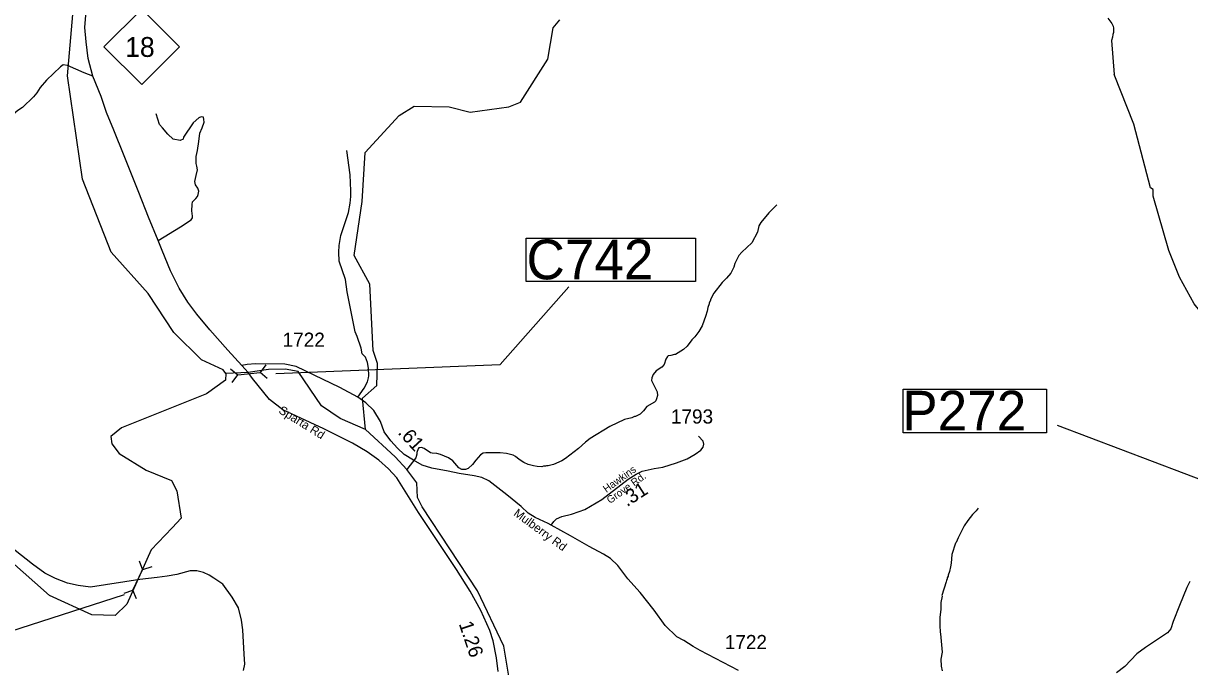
# Model space of a CAD drawing. Extents: x 1248224 to 1454986, y 825081 to 985870.
# Drawn here: x 1350937 to 1361219, y 922969 to 928641 of the extents above; entities that cross this region are included whole.
import ezdxf

# ---------------------------------------------------------------- set-up
doc = ezdxf.new("R2010")
doc.units = 0
for name, color, linetype in [('Exist Hydrographic Creek Single Shore', 7, 'Continuous'), ('Exist Hydrographic Misc Water Feature', 7, 'Continuous'), ('Exist Road Non-System Type 51', 7, 'Continuous'), ('Exist Road Primary NC Attributed', 7, 'Continuous'), ('Exist Road Primary NC Label', 7, 'Continuous'), ('Exist Road Primary NC Mileage Hundredths English Label', 7, 'Continuous'), ('Exist Road Primary NC Shield CELL', 7, 'Continuous'), ('Exist Road Primary NC Shield Number Label', 7, 'Continuous'), ('Exist Road Primary NC Structure Culvert CELL', 7, 'Continuous'), ('Exist Road Primary NC Structure Culvert Number Label', 7, 'Continuous'), ('Exist Road Secondary Mileage Hundredths English Label', 7, 'Continuous'), ('Exist Road Secondary Structure Pipe CELL', 7, 'Continuous'), ('Exist Road Secondary Structure Pipe Number Label', 7, 'Continuous'), ('Exist Road Secondary Type 41 Attributed', 7, 'Continuous'), ('Exist Road Secondary Type 51 Attributed', 7, 'Continuous'), ('Exist Road Secondary Type 51 Label', 7, 'Continuous'), ('Exist Road Secondary Type 51 Number Label', 7, 'Continuous')]:
    doc.layers.add(name, color=color, linetype=linetype)

msp = doc.modelspace()

# ---------------------------------------------------------------- linework, layer by layer
at = {"layer": 'Exist Hydrographic Creek Single Shore'}
for points in [[(1352723, 925553), (1352698, 925587), (1352508, 925673), (1352264, 925914), (1352037, 926260), (1351712, 926624), (1351459, 927266), (1351328, 928178), (1351397, 928991), (1351488, 929324), (1351506, 929816), (1351411, 930018)], [(1353954, 925059), (1353927, 925336), (1354055, 925448), (1354059, 925642), (1354020, 925757), (1353991, 926342), (1353855, 926594), (1353923, 927069), (1353950, 927502), (1354249, 927827), (1354384, 927910), (1354692, 927904), (1354875, 927857), (1355218, 927906), (1355319, 927947), (1355561, 928326), (1355608, 928601), (1355668, 928672)], [(1362743, 924029), (1362547, 924294), (1362494, 924336), (1362280, 924482), (1362167, 924618), (1362075, 924998), (1362012, 925557), (1361928, 925874), (1361855, 925984), (1361554, 925957), (1361397, 925996), (1361259, 926167), (1361130, 926402), (1361035, 926637), (1360896, 927116), (1360897, 927175), (1360873, 927192), (1360726, 927753), (1360553, 928190)], [(1352723, 925553), (1352720, 925494), (1352552, 925373), (1351802, 925073), (1351709, 924999), (1351717, 924933), (1351781, 924847), (1352020, 924701), (1352243, 924611), (1352290, 924518), (1352328, 924278), (1352249, 924193), (1352064, 924000), (1351850, 923519)], [(1353954, 925059), (1353731, 925156), (1353567, 925267), (1353360, 925571), (1353245, 925592), (1353098, 925588), (1352918, 925561), (1352723, 925553)], [(1355240, 922745), (1355172, 923148), (1354942, 923637), (1354452, 924379), (1354411, 924459), (1354406, 924589), (1354319, 924708), (1354216, 924818), (1353954, 925059)], [(1351850, 923519), (1351746, 923421), (1351542, 923427), (1351168, 923595), (1350572, 924123)]]:
    msp.add_lwpolyline(points, dxfattribs=at)
at = {"layer": 'Exist Hydrographic Misc Water Feature'}
for points in [[(1360497, 928688), (1360532, 928639), (1360544, 928615), (1360548, 928598), (1360547, 928559), (1360540, 928543), (1360538, 928519), (1360529, 928489), (1360553, 928190)], [(1357580, 927041), (1357575, 927034), (1357510, 926971), (1357438, 926885), (1357422, 926857), (1357408, 926801), (1357359, 926706), (1357271, 926624), (1357246, 926593), (1357210, 926522), (1357202, 926490), (1357175, 926437), (1357137, 926395), (1357097, 926356), (1357025, 926262), (1356995, 926207), (1356995, 926199), (1356983, 926175), (1356983, 926167), (1356970, 926135), (1356965, 926103), (1356952, 926056), (1356938, 926024), (1356920, 925973), (1356893, 925925), (1356856, 925878), (1356848, 925869)], [(1356848, 925869), (1356830, 925850), (1356789, 925795), (1356758, 925766), (1356734, 925749), (1356685, 925722), (1356677, 925722), (1356645, 925711), (1356623, 925709), (1356615, 925703), (1356600, 925680), (1356587, 925632), (1356567, 925610), (1356516, 925578), (1356489, 925546), (1356477, 925515), (1356476, 925491), (1356526, 925393), (1356529, 925361), (1356520, 925330), (1356512, 925314), (1356500, 925300), (1356435, 925263), (1356404, 925224), (1356374, 925195), (1356333, 925174), (1356325, 925174), (1356301, 925163), (1356236, 925148), (1356107, 925087), (1355935, 924979), (1355894, 924948), (1355831, 924891), (1355717, 924804), (1355685, 924784), (1355612, 924750), (1355564, 924739), (1355548, 924740), (1355540, 924736), (1355522, 924736), (1355507, 924732), (1355467, 924733), (1355436, 924738), (1355388, 924751), (1355348, 924768), (1355309, 924795), (1355277, 924822), (1355254, 924834), (1355198, 924847), (1355142, 924853), (1355014, 924855), (1354992, 924850), (1354968, 924837), (1354925, 924789), (1354898, 924750), (1354859, 924715), (1354835, 924708), (1354803, 924708), (1354775, 924723), (1354725, 924784), (1354685, 924809), (1354614, 924840), (1354582, 924849), (1354542, 924850), (1354526, 924854), (1354471, 924892), (1354447, 924902), (1354425, 924897), (1354417, 924889), (1354406, 924857), (1354406, 924841), (1354397, 924809), (1354319, 924708)], [(1359355, 924366), (1359337, 924342), (1359304, 924311), (1359263, 924256), (1359232, 924209), (1359177, 924104), (1359161, 924062), (1359156, 924058), (1359123, 923959), (1359117, 923880), (1359110, 923848), (1359103, 923808), (1359091, 923776), (1359091, 923768), (1359082, 923752), (1359082, 923744), (1359074, 923729), (1359071, 923717), (1359035, 923597), (1359036, 923590), (1359025, 923534), (1359024, 923474), (1359017, 923406), (1359016, 923310), (1359020, 923294), (1359020, 923272), (1359023, 923258), (1359036, 923097), (1359024, 923034), (1359029, 922972), (1359036, 922933)]]:
    msp.add_lwpolyline(points, dxfattribs=at)
at = {"layer": 'Exist Road Non-System Type 51'}
for points in [[(1351551, 928176), (1351474, 928204), (1351328, 928269), (1351289, 928274), (1351265, 928257), (1351141, 928141), (1351086, 928075), (1351057, 928029), (1351028, 927993), (1350929, 927899), (1350889, 927871), (1350851, 927839), (1350817, 927789), (1350783, 927736), (1350771, 927684), (1350775, 927633)], [(1352126, 926727), (1352322, 926847), (1352416, 926908), (1352430, 926926), (1352428, 926940), (1352423, 926989), (1352425, 927043), (1352430, 927068), (1352457, 927097), (1352472, 927113), (1352479, 927133), (1352484, 927162), (1352475, 927189), (1352455, 927216), (1352448, 927246), (1352460, 927300), (1352472, 927349), (1352467, 927381), (1352460, 927405), (1352460, 927467), (1352472, 927521), (1352484, 927599), (1352494, 927673), (1352514, 927719), (1352531, 927771), (1352529, 927793), (1352526, 927813), (1352506, 927818), (1352484, 927808), (1352435, 927764), (1352349, 927636), (1352345, 927621), (1352320, 927609), (1352259, 927619), (1352212, 927663), (1352163, 927719), (1352138, 927749), (1352109, 927842)], [(1353887, 925345), (1353943, 925425), (1353970, 925481), (1353980, 925515), (1353982, 925533), (1353980, 925601), (1353972, 925650), (1353953, 925697), (1353923, 925727), (1353916, 925776), (1353879, 925879), (1353862, 925920), (1353793, 926275), (1353776, 926383), (1353722, 926543), (1353720, 926624), (1353722, 926683), (1353737, 926769), (1353771, 926877), (1353803, 926974), (1353818, 927055), (1353823, 927114), (1353823, 927165), (1353818, 927305), (1353788, 927521)]]:
    msp.add_lwpolyline(points, dxfattribs=at)
at = {"layer": 'Exist Road Primary NC Attributed'}
for points in [[(1352864, 925624), (1352741, 925758), (1352581, 925939), (1352468, 926077), (1352388, 926182), (1352310, 926305), (1352235, 926458), (1352160, 926639), (1352126, 926727), (1352040, 926931), (1351955, 927149), (1351827, 927473), (1351734, 927698), (1351672, 927855), (1351624, 927996), (1351551, 928176), (1351509, 928332), (1351491, 928477), (1351479, 928605), (1351489, 928712)], [(1355124, 922925), (1355109, 923047), (1355080, 923196), (1355049, 923288), (1354971, 923465), (1354875, 923635), (1354755, 923825), (1354422, 924329), (1354230, 924635), (1354157, 924714), (1354071, 924789), (1353967, 924862), (1353839, 924938), (1353587, 925065), (1353226, 925233), (1353106, 925324), (1352958, 925509), (1352918, 925561), (1352864, 925624)]]:
    msp.add_lwpolyline(points, dxfattribs=at)
at = {"layer": 'Exist Road Primary NC Shield CELL'}
msp.add_lwpolyline([(1351648, 928434), (1351981, 928767), (1352314, 928434), (1351981, 928101)], close=True, dxfattribs=at)
at = {"layer": 'Exist Road Primary NC Structure Culvert CELL'}
for p, q in [((1352764, 925594), (1352828, 925541)), ((1352777, 925474), (1352828, 925541)), ((1352828, 925541), (1353025, 925562)), ((1353075, 925629), (1353025, 925562)), ((1353088, 925508), (1353025, 925562))]:
    msp.add_line(p, q, dxfattribs=at)
at = {"layer": 'Exist Road Primary NC Structure Culvert Number Label'}
msp.add_lwpolyline([(1355369, 926748), (1356863, 926748), (1356863, 926364), (1355369, 926364)], close=True, dxfattribs=at)
msp.add_lwpolyline([(1353162, 925554), (1355140, 925633), (1355747, 926319)], dxfattribs=at)
at = {"layer": 'Exist Road Secondary Structure Pipe CELL'}
for p, q in [((1351959, 923901), (1351989, 923823)), ((1351904, 923644), (1351989, 923823)), ((1352069, 923849), (1351989, 923823)), ((1351825, 923618), (1351904, 923644)), ((1351934, 923567), (1351904, 923644))]:
    msp.add_line(p, q, dxfattribs=at)
at = {"layer": 'Exist Road Secondary Structure Pipe Number Label'}
msp.add_line((1362638, 924113), (1360053, 925096), dxfattribs=at)
msp.add_lwpolyline([(1358692, 925415), (1359958, 925415), (1359958, 925031), (1358692, 925031)], close=True, dxfattribs=at)
msp.add_lwpolyline([(1351826, 923602), (1350721, 923245), (1348663, 923075)], dxfattribs=at)
at = {"layer": 'Exist Road Secondary Type 41 Attributed'}
msp.add_lwpolyline([(1361221, 923720), (1361193, 923667), (1361130, 923508), (1361074, 923366), (1361053, 923302), (1361023, 923267), (1360829, 923137), (1360754, 923081), (1360647, 922970), (1360575, 922913)], dxfattribs=at)
at = {"layer": 'Exist Road Secondary Type 51 Attributed'}
for points in [[(1355591, 924216), (1355563, 924230), (1355450, 924283), (1355387, 924323), (1355325, 924381), (1355201, 924483), (1355040, 924606), (1354980, 924638), (1354912, 924651), (1354779, 924671), (1354681, 924691), (1354539, 924719), (1354453, 924744), (1354378, 924789), (1354294, 924838), (1354236, 924896), (1354176, 924961), (1354118, 925039), (1354085, 925129), (1354028, 925227), (1353958, 925295), (1353887, 925345), (1353727, 925430), (1353501, 925538), (1353343, 925616), (1353243, 925636), (1352985, 925639), (1352912, 925634), (1352864, 925624)], [(1355591, 924216), (1355613, 924248), (1355638, 924273), (1355684, 924293), (1355769, 924313), (1355837, 924336), (1355887, 924353), (1356037, 924443), (1356270, 924622), (1356341, 924667), (1356393, 924692), (1356499, 924715), (1356574, 924727), (1356694, 924765), (1356789, 924802), (1356860, 924843), (1356911, 924879), (1356931, 924905), (1356937, 924930), (1356929, 924957), (1356889, 925000)], [(1357241, 922936), (1356905, 923112), (1356841, 923147), (1356760, 923198), (1356698, 923233), (1356595, 923333), (1356499, 923466), (1356374, 923622), (1356267, 923744), (1356177, 923861), (1356112, 923922), (1356052, 923962), (1355924, 924027), (1355761, 924122), (1355591, 924216)], [(1352879, 922934), (1352891, 922992), (1352885, 923079), (1352873, 923294), (1352861, 923378), (1352834, 923486), (1352777, 923582), (1352696, 923696), (1352618, 923750), (1352576, 923774), (1352526, 923800), (1352466, 923815), (1352408, 923815), (1352291, 923782), (1352204, 923767), (1352117, 923755), (1351964, 923737), (1351529, 923669), (1351421, 923683), (1351328, 923706), (1351222, 923746), (1351127, 923794), (1351019, 923873), (1350768, 924069)]]:
    msp.add_lwpolyline(points, dxfattribs=at)

# ---------------------------------------------------------------- texts
at = {"layer": 'Exist Road Primary NC Label'}
msp.add_text('Sparta Rd', height=75, rotation=327.9548, dxfattribs=at).set_placement((1353182, 925210))
at = {"layer": 'Exist Road Primary NC Mileage Hundredths English Label'}
msp.add_text('1.26', height=125, rotation=288.5681, dxfattribs=at).set_placement((1354775, 923347))
at = {"layer": 'Exist Road Primary NC Shield Number Label'}
msp.add_text('18', height=175, dxfattribs=at).set_placement((1351835, 928345))
at = {"layer": 'Exist Road Primary NC Structure Culvert Number Label'}
msp.add_text('C742', height=350, dxfattribs=at).set_placement((1355373, 926384))
at = {"layer": 'Exist Road Secondary Mileage Hundredths English Label'}
for s, rotation, p in [('.61', 312.6878, (1354233, 925028)), ('.31', 32.7554, (1356259, 924375))]:
    msp.add_text(s, height=125, rotation=rotation, dxfattribs=at).set_placement(p)
at = {"layer": 'Exist Road Secondary Structure Pipe Number Label'}
msp.add_text('P272', height=350, dxfattribs=at).set_placement((1358685, 925051))
at = {"layer": 'Exist Road Secondary Type 51 Label'}
for s, height, rotation, p in [('Hawkins', 65.6, 35.7807, (1356077, 924500)), ('Grove Rd.', 65.6, 35.7807, (1356109, 924402)), ('Mulberry Rd', 75, 323.7105, (1355253, 924307))]:
    msp.add_text(s, height=height, rotation=rotation, dxfattribs=at).set_placement(p)
at = {"layer": 'Exist Road Secondary Type 51 Number Label'}
for s, p in [('1722', (1353223, 925789)), ('1793', (1356646, 925112)), ('1722', (1357121, 923123))]:
    msp.add_text(s, height=125, dxfattribs=at).set_placement(p)

doc.saveas('drawing.dxf')
